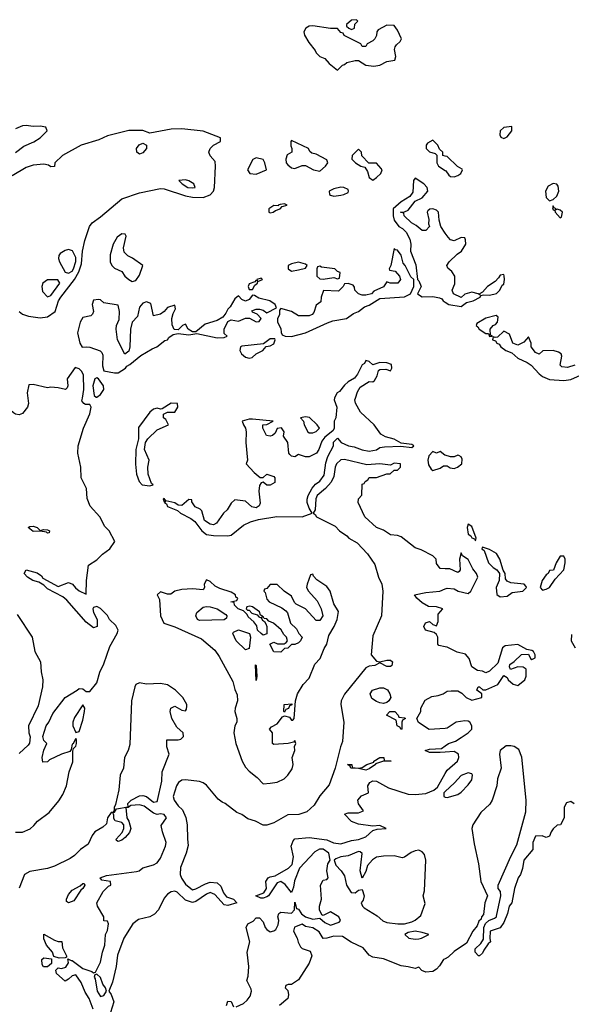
# Model space of a CAD drawing. Header units: inches. Extents: x 2348352 to 2479776, y 460422 to 613655.
# Tile 391 of 590: x 2407593 to 2410713, y 546576 to 552138. Entities that reach past the tile are written whole.
import ezdxf

# ---------------------------------------------------------------- set-up
doc = ezdxf.new("R2010")
doc.units = ezdxf.units.IN
doc.header["$MEASUREMENT"] = 0
for name, color, linetype in [('C4504', 7, 'Continuous'), ('C4505', 7, 'Continuous'), ('C4514', 7, 'Continuous'), ('C4515', 7, 'Continuous')]:
    doc.layers.add(name, color=color, linetype=linetype)

msp = doc.modelspace()

# ---------------------------------------------------------------- linework, layer by layer
at = {"layer": 'C4504', "color": 4, "elevation": 24}
for points in [[(2407638.9, 550000), (2407643, 549970), (2407638, 549950), (2407610, 549913.2), (2407590, 549906), (2407570, 549909.2), (2407557.5, 549917.5), (2407544, 549930), (2407530, 549955.3), (2407518, 549958), (2407510, 549966), (2407490, 549918), (2407470, 549898), (2407450, 549886), (2407411.6, 549888.4), (2407390, 549895.3), (2407338, 549930), (2407326, 549950), (2407355.3, 549990), (2407356, 550000)], [(2407570, 547548), (2407610, 547548.2), (2407651.7, 547568.3), (2407673.8, 547586.2), (2407693.2, 547610), (2407759.5, 547660.5), (2407814.2, 547725.8), (2407837.6, 547762.4), (2407858, 547810), (2407873.2, 547890), (2407893.4, 547946.6), (2407893.6, 548006.4), (2407898, 548022), (2407910, 548034), (2407914, 548050), (2407915.3, 548070), (2407910, 548078), (2407894, 548046), (2407890, 548046), (2407884.7, 548015.3), (2407876, 548004), (2407830, 547989.2), (2407762.4, 547957.6), (2407750, 547946), (2407724.7, 547944.7), (2407721.2, 547970), (2407729, 548011), (2407746, 548050), (2407730, 548066), (2407724, 548090), (2407743.7, 548150), (2407758, 548170), (2407781, 548219), (2407849.8, 548310.2), (2407919, 548350), (2407930, 548361), (2407950, 548358.8), (2407970, 548342.8), (2407990, 548344), (2408030, 548392.4), (2408047.2, 548452.8), (2408070, 548499.1), (2408103.1, 548596.9), (2408144, 548670), (2408150.8, 548690), (2408136.4, 548716.4), (2408100.7, 548750), (2408090, 548772.3), (2408050, 548812), (2408030, 548824), (2408010, 548818), (2408007.3, 548810), (2408011, 548790), (2408030.7, 548750), (2408030.5, 548709.5), (2408010, 548702), (2407970, 548734), (2407859.4, 548859.4), (2407837.6, 548877.6), (2407750, 548922.7), (2407730, 548944), (2407701.2, 548961.2), (2407668, 548970), (2407638, 548990), (2407618, 549010), (2407630, 549031), (2407693, 549013), (2407715.9, 548995.9), (2407724, 548984), (2407810, 548936), (2407870, 548958.8), (2407891.3, 548950), (2407908.2, 548928.2), (2407930, 548911), (2407970, 548894), (2407971.2, 548970), (2407982.5, 549057.5), (2408030, 549087.4), (2408060.8, 549119.2), (2408103.7, 549150), (2408132, 549190), (2408099.3, 549250), (2408075.1, 549275.1), (2408045.6, 549330), (2407991.5, 549390), (2407974.2, 549434.2), (2407971.7, 549490), (2407941.2, 549550), (2407939.1, 549610), (2407921.9, 549690), (2407923.4, 549730), (2407953.4, 549830), (2407990, 549910.8), (2407997, 549950), (2407990, 549964), (2407964.8, 549964.8), (2407955.3, 549970), (2407945.6, 549985.6), (2407947.8, 550000)], [(2409373.8, 550000), (2409371.3, 549990), (2409386.8, 549950), (2409381, 549890), (2409372, 549870), (2409371.6, 549828.4), (2409363.6, 549816.4), (2409319.6, 549780.4), (2409302, 549758), (2409284.7, 549710), (2409272, 549690), (2409230.7, 549669.3), (2409209.1, 549669.1), (2409170, 549682), (2409150, 549669.2), (2409130, 549673.2), (2409121.6, 549681.6), (2409116, 549690), (2409109.3, 549749.3), (2409085.6, 549785.6), (2409088, 549810), (2409073.2, 549833.2), (2409050, 549828), (2409037.3, 549802.7), (2409022, 549790), (2409010, 549785.2), (2408989.3, 549789.3), (2408968, 549830), (2408968, 549850), (2408990, 549852), (2409026, 549870), (2408910, 549881.2), (2408890, 549881.2), (2408852, 549870), (2408858, 549850), (2408870.7, 549830.7), (2408874.8, 549810), (2408872.7, 549750), (2408882, 549650), (2408874, 549630), (2408919.6, 549579.6), (2408952.7, 549552.7), (2408970, 549552), (2408990, 549570.8), (2409030, 549558), (2409036, 549550), (2409036, 549524), (2409010, 549508), (2408990, 549508), (2408970, 549526), (2408958, 549522), (2408950, 549506), (2408944.9, 549475.1), (2408953.2, 549406.8), (2408947.1, 549392.9), (2408935.9, 549384.1), (2408930, 549381.2), (2408906, 549386), (2408870, 549419), (2408810, 549426), (2408790, 549408), (2408766, 549370), (2408746, 549350), (2408706.4, 549293.6), (2408690, 549284), (2408670, 549289.2), (2408639, 549310), (2408623.1, 549363.1), (2408614, 549374), (2408585.6, 549385.6), (2408566, 549414), (2408566, 549426), (2408550, 549428), (2408510, 549394), (2408490, 549395.3), (2408470, 549408.7), (2408420.2, 549420.2), (2408410, 549433.2), (2408404.7, 549430), (2408410, 549414), (2408418, 549418), (2408411.3, 549410), (2408423.8, 549403.8), (2408430, 549388.8), (2408485.3, 549365.3), (2408502, 549350), (2408561.1, 549321.1), (2408583, 549303), (2408622.7, 549250), (2408648.7, 549230), (2408690, 549224.9), (2408770, 549223.2), (2408790, 549226.7), (2408858, 549282), (2408898.7, 549301.3), (2408944.4, 549315.6), (2409047.7, 549332.3), (2409190, 549330.4), (2409248, 549350), (2409230, 549378), (2409219.3, 549410), (2409218, 549430), (2409223.7, 549450), (2409247.3, 549492.7), (2409265.4, 549514.6), (2409290, 549531), (2409314.9, 549565.1), (2409324.5, 549635.5), (2409335.1, 549670), (2409368, 549730), (2409368.4, 549751.6), (2409390, 549774), (2409412, 549750), (2409452, 549730), (2409484.5, 549724.5), (2409530, 549708), (2409570, 549701.6), (2409610, 549708), (2409630, 549721), (2409655.5, 549724.5), (2409748.3, 549728.3), (2409810, 549721), (2409822, 549730), (2409810, 549739), (2409750, 549746), (2409710, 549769.2), (2409661.2, 549781.2), (2409636, 549796), (2409598, 549850), (2409520.2, 549920.2), (2409492.5, 549972.5), (2409488.7, 549990), (2409491.9, 550000)], [(2410000, 549677.4), (2409998, 549678), (2409970, 549698), (2409951, 549689), (2409930, 549698), (2409906.4, 549673.6), (2409902, 549650), (2409904.5, 549624.5), (2409919.6, 549599.6), (2409930, 549592), (2409970, 549604.7), (2409990, 549618), (2410000, 549618)], [(2410000, 549036.5), (2409970, 549038), (2409950, 549066), (2409948, 549090), (2409928.9, 549108.9), (2409863.1, 549143.1), (2409830, 549154), (2409750, 549216), (2409730, 549225.2), (2409690, 549229), (2409650, 549255.3), (2409610, 549268.7), (2409544, 549330), (2409508, 549410), (2409508.4, 549431.6), (2409527.3, 549452.7), (2409530, 549514), (2409542, 549518), (2409546, 549530), (2409562, 549538), (2409570, 549552), (2409610, 549551.3), (2409670, 549572), (2409687.3, 549572.7), (2409710, 549594), (2409730, 549594), (2409746, 549610), (2409746, 549630), (2409710, 549632.7), (2409690, 549622), (2409630, 549629.3), (2409556.8, 549623.2), (2409430, 549654), (2409410, 549652), (2409384.9, 549630), (2409376.3, 549610), (2409370, 549558), (2409353.8, 549526.2), (2409322.8, 549490), (2409274.8, 549450), (2409267.7, 549432.3), (2409264.7, 549370), (2409252, 549350), (2409263.5, 549343.5), (2409270.8, 549330), (2409376.9, 549276.9), (2409402.6, 549250), (2409443, 549223), (2409454, 549210), (2409502.3, 549182.3), (2409560, 549120), (2409601.1, 549061.1), (2409622.7, 548990), (2409640.9, 548950), (2409647.3, 548910), (2409638.5, 548770), (2409590, 548657.2), (2409580.4, 548550), (2409610, 548514.8), (2409630, 548510.8), (2409670, 548521), (2409690, 548521), (2409701, 548510), (2409698, 548490), (2409690, 548484), (2409670, 548485.2), (2409630, 548506), (2409602, 548490), (2409570, 548487), (2409550, 548477.4), (2409430, 548327.6), (2409411.4, 548290), (2409408.7, 548270), (2409426.7, 548170), (2409419.2, 548060.8), (2409406.5, 548030), (2409377, 547910), (2409343.7, 547816.3), (2409290, 547754.3), (2409258.3, 547701.7), (2409217.3, 547662.7), (2409171.9, 547648.1), (2409110, 547646.3), (2409030, 547600.5), (2408990, 547589), (2408970, 547588.7), (2408926, 547610), (2408883.8, 547623.8), (2408850, 547647.8), (2408820.5, 547660.5), (2408755.1, 547710), (2408737.6, 547717.6), (2408715.8, 547735.8), (2408650, 547813.6), (2408630, 547827), (2408610, 547835.1), (2408530, 547845.1), (2408510, 547842.9), (2408490.7, 547830), (2408479.3, 547810), (2408461.6, 547750), (2408466, 547730), (2408490, 547697.3), (2408514, 547674), (2408532.3, 547632.3), (2408540.4, 547590), (2408541.6, 547510), (2408546.8, 547473.2), (2408534.8, 547430), (2408502, 547350), (2408501.1, 547310), (2408508.3, 547288.3), (2408530, 547255.5), (2408570, 547223.1), (2408590, 547228.2), (2408643.3, 547256.7), (2408670, 547265.5), (2408710, 547262), (2408730, 547242.8), (2408745.8, 547205.8), (2408762.8, 547182.8), (2408802, 547170), (2408822, 547150), (2408770, 547134), (2408750, 547139), (2408696.3, 547196.3), (2408670, 547207), (2408650, 547198.4), (2408590, 547156.2), (2408570, 547151.6), (2408530, 547164.5), (2408484, 547210), (2408470, 547214.7), (2408450, 547211.2), (2408430, 547198.4), (2408410, 547175.1), (2408378.4, 547110), (2408355.2, 547084.8), (2408330, 547071.3), (2408265.4, 547054.6), (2408233, 547030), (2408182.6, 546950), (2408145.5, 546854.5), (2408138, 546790), (2408117.7, 546702.3), (2408098, 546650), (2408110, 546632), (2408124.9, 546590), (2408106, 546530)], [(2410000, 548595.5), (2409964, 548604), (2409958, 548610), (2409958, 548650), (2409950, 548666), (2409936.4, 548676.4), (2409888.7, 548690), (2409878, 548710), (2409888.4, 548731.6), (2409910, 548738), (2409930, 548722), (2409950, 548714), (2409960.4, 548739.6), (2409960.4, 548779.6), (2409986, 548810), (2409950, 548822), (2409904, 548824), (2409870, 548844), (2409838, 548870), (2409826, 548890), (2409890, 548903), (2409969.4, 548910.6), (2410000, 548922.8)], [(2407578.1, 548778.1), (2407663.2, 548650), (2407678.8, 548570), (2407711.5, 548510), (2407715.1, 548455.1), (2407724.7, 548410), (2407722.6, 548370), (2407697.2, 548262.8), (2407643.5, 548150), (2407645.2, 548110), (2407653, 548087), (2407647.9, 548052.1), (2407640.6, 548039.4), (2407590, 547992.6)], [(2410000, 548134.7), (2409909.2, 548129.2), (2409848.7, 548168.7), (2409838, 548190), (2409862, 548230), (2409862, 548250), (2409885.2, 548294.8), (2409924.1, 548315.9), (2409960.2, 548319.8), (2409988, 548330), (2410000, 548338)], [(2410000, 548000.7), (2409970, 547998), (2409910, 547998), (2409886, 548010), (2409910, 548018), (2409979, 548021), (2410000, 548036.6)], [(2408818, 546562), (2408858.6, 546581.4), (2408880.2, 546599.8), (2408897.2, 546622.8), (2408904, 546650), (2408902, 546662), (2408878, 546710), (2408885.2, 546734.8), (2408889.3, 546790), (2408879, 546870), (2408894, 546930), (2408874, 547010), (2408884, 547030), (2408913.2, 547046.8), (2408930, 547064.7), (2408950, 547064.7), (2408970, 547042), (2408981, 547010), (2408990, 546998), (2409010, 546986), (2409030, 546990.8), (2409042, 546998), (2409055.1, 547024.9), (2409059.3, 547050), (2409053.2, 547070), (2409059, 547090), (2409070, 547097.3), (2409130, 547092), (2409148, 547110), (2409150, 547154), (2409158, 547118), (2409170, 547114), (2409186.8, 547086.8), (2409210, 547071), (2409250, 547058), (2409290, 547062), (2409318, 547038), (2409350, 547024), (2409399, 547041), (2409408, 547050), (2409398, 547070), (2409350, 547098), (2409310, 547078), (2409302, 547082), (2409289.1, 547109.1), (2409289.2, 547130), (2409299, 547170), (2409294, 547250), (2409310, 547278), (2409330, 547282), (2409338, 547290), (2409329.3, 547330), (2409335.3, 547370), (2409348.7, 547390), (2409341.2, 547430), (2409310, 547452.3), (2409288.2, 547451.8), (2409262, 547438), (2409174.9, 547345.1), (2409146.6, 547273.4), (2409141.4, 547238.6), (2409130, 547208), (2409093.8, 547253.8), (2409070, 547269.2), (2409050, 547262), (2409001, 547190), (2408990, 547182.7), (2408970, 547175.3), (2408956.4, 547176.4), (2408928.4, 547188.4), (2408973.2, 547206.8), (2408989, 547230), (2408985.2, 547270), (2408999, 547290), (2409010, 547297.3), (2409037.2, 547302.8), (2409114, 547346), (2409133.2, 547366.8), (2409141.2, 547410), (2409128.7, 547470), (2409140.2, 547499.8), (2409150, 547511), (2409230, 547518.8), (2409330, 547504.9), (2409368.4, 547488.4), (2409410, 547483), (2409470, 547502), (2409510, 547506.8), (2409550, 547522.8), (2409590, 547558), (2409614.6, 547565.4), (2409666, 547570), (2409630, 547586), (2409590, 547582), (2409510, 547593.2), (2409470, 547609), (2409429.2, 547650), (2409450, 547658.8), (2409510, 547658.8), (2409538, 547670), (2409509.4, 547709.4), (2409505.2, 547730), (2409526.3, 547753.7), (2409566, 547770), (2409561.2, 547810), (2409574, 547830), (2409590, 547839.1), (2409610, 547837.1), (2409678.3, 547798.3), (2409790, 547763.8), (2409830, 547761.6), (2409890, 547767.7), (2409934.5, 547785.5), (2409956.6, 547803.4), (2410000, 547880.9)], [(2410000, 547778.3), (2409991, 547770), (2409992, 547750), (2410000, 547747.3)], [(2408009, 546549), (2407986, 546610), (2407964.4, 546644.4), (2407940.1, 546700.1), (2407910, 546742), (2407890, 546738), (2407870, 546718), (2407850, 546708), (2407802, 546750), (2407798, 546770), (2407810, 546782), (2407830, 546778), (2407854.6, 546785.4), (2407868.7, 546810), (2407866, 546834), (2407883.6, 546823.6), (2407890, 546824.7), (2407950, 546778.8), (2408002, 546762), (2408010, 546754), (2408022, 546758), (2408050, 546814), (2408060.9, 546870), (2408075.6, 546910), (2408079.3, 546970), (2408090, 546994), (2408095.3, 547030), (2408090, 547046), (2408068.4, 547048.4), (2408068.7, 547070), (2408034, 547130), (2408029, 547150), (2408066, 547214), (2408096, 547244), (2408108, 547250), (2408106, 547270), (2408058, 547278), (2408048, 547290), (2408083.6, 547303.6), (2408254.3, 547325.7), (2408269.5, 547330.5), (2408290, 547346.8), (2408350, 547364), (2408370, 547374.8), (2408390, 547401), (2408418.4, 547470), (2408420.9, 547490), (2408400.9, 547550), (2408394, 547586), (2408424, 547630), (2408410, 547648.7), (2408390, 547653.2), (2408370, 547649.3), (2408350, 547656), (2408296.4, 547696.4), (2408270, 547703), (2408221.4, 547698.6), (2408207.3, 547687.3), (2408192.7, 547687.3), (2408199.1, 547630), (2408210.5, 547610), (2408222, 547570), (2408213.5, 547546.5), (2408190, 547519), (2408170, 547502.7), (2408150, 547495.3), (2408141.2, 547501.2), (2408139, 547510), (2408172.9, 547547.1), (2408182.7, 547570), (2408182.7, 547590), (2408170, 547602.7), (2408133.6, 547613.6), (2408126.3, 547626.3), (2408125.6, 547645.6), (2408119.3, 547659.3), (2408110, 547659.3), (2408089.2, 547630), (2408083.4, 547596.6), (2408063.1, 547576.9), (2408018.5, 547550), (2408003.5, 547530), (2407979.9, 547480.1), (2407936.3, 547450), (2407903.2, 547416.8), (2407879.6, 547400.4), (2407790, 547356.8), (2407750, 547343.5), (2407650, 547327), (2407620.3, 547310), (2407590, 547233.2)], [(2410000, 546834.1), (2409990, 546828.7), (2409967.1, 546792.9), (2409950, 546775.3), (2409930, 546762), (2409890, 546758), (2409867.3, 546767.3), (2409850, 546786), (2409830, 546778), (2409790, 546788.7), (2409750, 546793.2), (2409650, 546832.3), (2409590, 546842.7), (2409570, 546854), (2409535.9, 546895.9), (2409468, 546928), (2409418.6, 546958.6), (2409370, 546960.9), (2409330, 546949.3), (2409310, 546949), (2409286.3, 546986.3), (2409250, 547008.7), (2409210, 547015.3), (2409190, 547028.7), (2409147.1, 547012.9), (2409141, 546990), (2409162.8, 546950), (2409167.3, 546927.3), (2409180.5, 546900.5), (2409190.7, 546890.7), (2409236.3, 546876.3), (2409246, 546850), (2409230, 546808.7), (2409170, 546714), (2409130, 546689), (2409111.6, 546688.4), (2409098, 546682), (2409094, 546670), (2409110, 546654), (2409114, 546630), (2409110, 546608.7), (2409062, 546570)], [(2408762, 546570), (2408770, 546594), (2408790, 546592), (2408802, 546562)]]:
    msp.add_lwpolyline(points, dxfattribs=at)
for points in [[(2408450, 549972.7), (2408399.6, 549940.4), (2408390, 549938), (2408370, 549944), (2408350, 549937.2), (2408330, 549921.2), (2408265.5, 549834.5), (2408264.2, 549770), (2408250.6, 549710), (2408248.2, 549628.2), (2408254.4, 549570), (2408268.1, 549530), (2408285.7, 549510), (2408330, 549504.9), (2408348, 549510), (2408339, 549519), (2408319.3, 549570), (2408317.2, 549610), (2408325.2, 549650), (2408299.3, 549710), (2408305.2, 549750), (2408317.2, 549770), (2408370, 549821), (2408435.3, 549850), (2408420.4, 549880.4), (2408406, 549890), (2408406, 549910), (2408430, 549922), (2408470, 549922), (2408488, 549950), (2408486, 549970)], [(2409210, 549895.1), (2409182, 549890), (2409198, 549870), (2409201, 549850), (2409222, 549810), (2409230, 549804.7), (2409250, 549804.7), (2409268.9, 549811.1), (2409288, 549830), (2409275.3, 549850), (2409231.6, 549891.6)], [(2407710, 549252), (2407730, 549258), (2407750, 549256), (2407762, 549250), (2407759.6, 549240.4), (2407750, 549238), (2407744, 549244), (2407710, 549249.3), (2407670, 549247.3), (2407642, 549270), (2407650, 549276), (2407670, 549276.3), (2407692, 549270)], [(2409250, 549006), (2409238, 549002), (2409218, 548950), (2409216, 548930), (2409226, 548910), (2409274.6, 548854.6), (2409297.3, 548810), (2409306.8, 548770), (2409290, 548744), (2409270, 548745.2), (2409209, 548810), (2409157, 548837), (2409146.8, 548846.8), (2409130, 548882), (2409089.3, 548909.3), (2409050, 548948), (2409010, 548948), (2408990, 548926), (2408978, 548922), (2408974, 548910), (2408982, 548902), (2408990, 548864.7), (2409004.7, 548850), (2409075.9, 548815.9), (2409099.1, 548799.1), (2409107.1, 548787.1), (2409124.7, 548730), (2409158, 548698), (2409172, 548670), (2409191, 548650), (2409182, 548630), (2409170, 548618), (2409150, 548608.7), (2409130, 548608), (2409110, 548588), (2409090, 548586), (2409070, 548566), (2409030, 548568), (2409008, 548610), (2409030, 548622), (2409051.6, 548611.6), (2409088.4, 548611.6), (2409100.4, 548619.6), (2409108, 548630), (2409102, 548650), (2409086, 548666), (2409072.5, 548692.5), (2409028, 548730), (2409001.2, 548741.2), (2408990, 548753.2), (2408975.3, 548755.3), (2408970, 548766), (2408962, 548762), (2408966, 548770), (2408955.3, 548775.3), (2408950, 548794), (2408910, 548822), (2408894, 548826), (2408878, 548822), (2408874, 548810), (2408882, 548802), (2408890, 548802), (2408905.4, 548785.4), (2408936.9, 548776.9), (2408945.4, 548765.4), (2408959.6, 548759.6), (2408965.4, 548745.4), (2408978, 548738), (2408985.4, 548725.4), (2408991.3, 548711.3), (2408991.6, 548668.4), (2408970, 548662), (2408958, 548670), (2408938, 548690), (2408934, 548714), (2408917.2, 548737.2), (2408885.6, 548765.6), (2408879, 548779), (2408858, 548798), (2408828, 548810), (2408808, 548830), (2408806, 548846), (2408788, 548850), (2408822, 548858), (2408826, 548870), (2408816.4, 548876.4), (2408814, 548890), (2408790, 548904), (2408724.5, 548924.5), (2408698, 548938), (2408670, 548964), (2408650, 548974), (2408636, 548950), (2408638, 548930), (2408630, 548918), (2408570, 548923.7), (2408510, 548919.3), (2408470.5, 548909.5), (2408447.1, 548892.9), (2408430, 548892.7), (2408390, 548907), (2408370.6, 548890), (2408383.1, 548863.1), (2408389.4, 548770), (2408408.4, 548730), (2408470, 548709.2), (2408621.2, 548641.2), (2408696.1, 548576.1), (2408721.3, 548541.3), (2408798.9, 548398.9), (2408810, 548354.8), (2408823.8, 548323.8), (2408824.9, 548290), (2408812, 548250), (2408810.3, 548230), (2408820.3, 548190), (2408820.2, 548170), (2408809.3, 548150), (2408804.6, 548110), (2408815.9, 548050), (2408851.3, 547950), (2408870, 547916), (2408890, 547893.4), (2408936.9, 547856.9), (2408970, 547822), (2409010, 547824.7), (2409050, 547831), (2409089.3, 547850.7), (2409110, 547871.3), (2409133.8, 547906.2), (2409139, 547930), (2409134, 547970), (2409149, 548010), (2409148, 548032), (2409154, 548050), (2409150, 548066), (2409142, 548058), (2409111.1, 548048.9), (2409030, 548044), (2409022, 548050), (2409022, 548110), (2409006, 548130), (2409016.4, 548143.6), (2409050, 548161), (2409080.2, 548199.8), (2409090, 548206), (2409118, 548198), (2409130, 548182), (2409138, 548182), (2409146, 548190), (2409153.2, 548290), (2409163.7, 548330), (2409196.6, 548383.4), (2409230, 548418), (2409263.1, 548496.9), (2409292.8, 548530), (2409314.7, 548585.3), (2409329.6, 548610), (2409341.3, 548658.7), (2409371.8, 548710), (2409389.3, 548750), (2409396, 548796), (2409370, 548838), (2409349.3, 548910), (2409330, 548937.2), (2409273.2, 548973.2), (2409254, 548994)], [(2408610, 548744), (2408598, 548750), (2408588.7, 548770), (2408595.3, 548790), (2408630, 548818.8), (2408650, 548822.8), (2408670, 548820.7), (2408710.5, 548810.5), (2408758.8, 548778.8), (2408764.7, 548770), (2408762, 548758), (2408750, 548748)], [(2408870, 548578), (2408818, 548630), (2408798, 548670), (2408802, 548678), (2408830, 548692), (2408892, 548670), (2408898, 548650), (2408890, 548586)], [(2408930, 548406), (2408926, 548494), (2408931.3, 548490), (2408934, 548430)], [(2408270, 548392.7), (2408250, 548382), (2408244.7, 548370), (2408226, 548290), (2408216.4, 548043.6), (2408206.5, 548010), (2408185.6, 547970), (2408179.5, 547910), (2408161.1, 547870), (2408153.1, 547786.9), (2408135.9, 547704.1), (2408128.3, 547688.3), (2408128.3, 547671.7), (2408122, 547662), (2408130, 547662), (2408140.2, 547679.8), (2408207.3, 547692.7), (2408205.2, 547710), (2408224, 547730), (2408270, 547753.1), (2408290, 547756.5), (2408310.3, 547750.3), (2408350, 547717.3), (2408370, 547721), (2408372.8, 547727.2), (2408396.2, 547836.2), (2408398, 547890), (2408439, 547990), (2408426, 548030), (2408426, 548070), (2408490, 548070.8), (2408505.2, 548074.8), (2408519, 548090), (2408517.2, 548110), (2408482.7, 548142.7), (2408454, 548190), (2408444, 548230), (2408448.7, 548250), (2408470, 548261), (2408510, 548238), (2408530, 548234), (2408536.4, 548243.6), (2408539, 548261), (2408539, 548270), (2408515.3, 548310), (2408474, 548350), (2408430, 548381.2), (2408390, 548389.2), (2408310, 548384)], [(2409650, 548276), (2409630, 548279.3), (2409610, 548286), (2409584.2, 548304.2), (2409576, 548330), (2409589.2, 548350), (2409630, 548364.9), (2409650, 548364.9), (2409672.8, 548352.8), (2409686.8, 548330), (2409691, 548310), (2409681, 548290), (2409670, 548281.2)], [(2407950, 548268.7), (2407903.8, 548196.2), (2407894, 548170), (2407894, 548150), (2407910, 548112), (2407930, 548118), (2407950, 548182), (2407959.5, 548230), (2407961.2, 548250)], [(2409090, 548226), (2409086, 548230), (2409088.7, 548270), (2409132.7, 548272.7), (2409132.7, 548267.3), (2409118, 548262), (2409112.7, 548247.3), (2409098, 548242)], [(2409750, 548128), (2409742, 548142), (2409728.4, 548148.4), (2409722, 548182), (2409668, 548210), (2409686, 548230), (2409714, 548230), (2409734, 548210), (2409738, 548198), (2409770, 548194), (2409774, 548190), (2409758, 548182), (2409754, 548170), (2409754, 548130)], [(2409550, 547899), (2409509, 547909), (2409466, 547910), (2409462, 547922), (2409446, 547930), (2409472, 547930), (2409474, 547914), (2409510, 547911), (2409530, 547914.8), (2409555.3, 547930), (2409595.3, 547944.7), (2409595.3, 547950), (2409630, 547970.7), (2409652, 547970), (2409654, 547954), (2409694, 547950), (2409650, 547949.2), (2409604.7, 547935.3), (2409604.7, 547930), (2409570, 547906)], [(2409850, 547446.6), (2409830, 547443.7), (2409806.6, 547433.4), (2409770, 547408), (2409756, 547404), (2409710, 547414.5), (2409650, 547414), (2409610, 547407), (2409588.5, 547391.5), (2409559.9, 547360.1), (2409550, 547326), (2409530, 547288), (2409519, 547330), (2409528.9, 547428.9), (2409518, 547438), (2409510, 547439), (2409450, 547414.5), (2409410, 547409.2), (2409381.4, 547398.6), (2409371.3, 547390), (2409381.4, 547361.4), (2409412, 547330), (2409430, 547302), (2409441, 547250), (2409467.1, 547207.1), (2409490, 547206), (2409510, 547221), (2409530, 547224.7), (2409540.5, 547190), (2409535.2, 547164.8), (2409524.7, 547150), (2409531, 547131), (2409542, 547122), (2409615.2, 547075.2), (2409647.5, 547047.5), (2409670, 547038.8), (2409730.6, 547030.6), (2409769.4, 547030.6), (2409810, 547042.8), (2409830, 547051.3), (2409862, 547078), (2409886, 547146), (2409875.3, 547190), (2409882, 547218), (2409889.3, 547390), (2409882, 547422), (2409870, 547437.2)], [(2407870, 547148.7), (2407858, 547158), (2407857.2, 547170), (2407870, 547197.3), (2407890, 547220.7), (2407935.3, 547244.7), (2407950, 547258), (2407958, 547258), (2407962, 547250), (2407951, 547230), (2407939.8, 547220.2), (2407899.1, 547160.9)], [(2409830, 546988.7), (2409790, 546982), (2409772, 546970), (2409794, 546950), (2409830, 546944), (2409850, 546946.8), (2409866, 546950), (2409906, 546970), (2409870, 546982)], [(2407810, 546931.3), (2407832, 546932), (2407835.3, 546895.3), (2407858, 546850), (2407858, 546842), (2407850, 546838), (2407816.4, 546836.4), (2407786, 546846), (2407778, 546870), (2407744, 546910), (2407730, 546946), (2407730, 546972), (2407790, 546938)], [(2407750, 546788), (2407728.4, 546788.4), (2407720.4, 546800.4), (2407718, 546830), (2407730, 546838), (2407774, 546834), (2407772.7, 546807.3)], [(2408030, 546746), (2408018, 546742), (2408014, 546730), (2408019.8, 546719.8), (2408030.8, 546650), (2408050, 546621), (2408070, 546626), (2408084, 546650), (2408079, 546670), (2408064, 546690), (2408050, 546728)]]:
    msp.add_lwpolyline(points, close=True, dxfattribs=at)
at = {"layer": 'C4505', "color": 4}
for points, elevation in [([(2409670, 552108), (2409619.6, 552080.4), (2409612, 552070), (2409611.1, 552048.9), (2409602, 552030), (2409590, 552018), (2409558, 552002), (2409550, 551986), (2409530, 551986), (2409522, 552002), (2409428.4, 552048.4), (2409422, 552062), (2409410, 552066), (2409390, 552088), (2409350, 552088), (2409250, 552104), (2409230, 552101.2), (2409211.3, 552090), (2409200.7, 552070), (2409203, 552050), (2409228, 552010), (2409264.9, 551964.9), (2409270, 551951.3), (2409290, 551931), (2409319.1, 551919.1), (2409342.8, 551890), (2409390, 551852), (2409418, 551882), (2409430, 551884.7), (2409444, 551896), (2409490, 551907.3), (2409510, 551906.8), (2409550, 551882), (2409595.5, 551875.5), (2409630, 551882), (2409670, 551902.4), (2409714, 551910), (2409719.3, 551930), (2409712.7, 551970), (2409716, 551984), (2409723.7, 551996.3), (2409745.6, 552014.4), (2409751.8, 552030), (2409730, 552078), (2409710, 552106)], 24), ([(2409498, 552138), (2409470, 552135.3), (2409442, 552110), (2409442, 552102), (2409454, 552090), (2409470, 552082), (2409486, 552090), (2409488, 552112), (2409506, 552130)], 24), ([(2408270, 551379), (2408263.2, 551383.2), (2408255.3, 551390), (2408254, 551410), (2408269.5, 551430.5), (2408290, 551441), (2408311, 551430), (2408310.7, 551410), (2408290, 551386.6)], 24), ([(2409130, 551455.3), (2409126, 551450), (2409126, 551426), (2409132, 551410), (2409132, 551390), (2409105.4, 551374.6), (2409098, 551350), (2409101, 551330), (2409110, 551318), (2409130, 551301), (2409150, 551298), (2409190, 551314), (2409210, 551314), (2409254, 551290), (2409290, 551282.8), (2409322, 551310), (2409335.3, 551330), (2409330, 551346), (2409270, 551378), (2409244.7, 551384.7), (2409234, 551394), (2409226, 551410)], 24), ([(2409510, 551406), (2409474, 551370), (2409472, 551350), (2409492, 551330), (2409522, 551310), (2409544.7, 551304.7), (2409559.8, 551279.8), (2409570, 551246), (2409590, 551231.3), (2409610, 551246), (2409635.3, 551270), (2409642, 551290), (2409638, 551298), (2409610, 551328), (2409567.3, 551327.3), (2409528.7, 551368.7), (2409526, 551390)], 24), ([(2408930, 551358), (2408911.6, 551348.4), (2408882, 551290), (2408894, 551270), (2408930, 551266), (2408988, 551290), (2408979, 551330), (2408970, 551348)], 24), ([(2408530, 551234), (2408494, 551230), (2408512, 551210), (2408544.7, 551190), (2408570, 551187.7), (2408586, 551190), (2408578, 551210), (2408550, 551228.7)], 28), ([(2409410, 551192), (2409370, 551182.7), (2409344, 551170), (2409346, 551150), (2409350, 551147.3), (2409370, 551140.7), (2409410, 551147.3), (2409426, 551150), (2409450, 551162), (2409453.2, 551170), (2409450, 551178), (2409426, 551190)], 24), ([(2409090, 551098), (2409065.4, 551094.6), (2409054, 551090), (2409054, 551086), (2409030, 551088), (2409002, 551070), (2409002, 551050), (2409010, 551046.8), (2409026, 551050), (2409039, 551061), (2409066, 551070), (2409078, 551082), (2409106, 551090)], 24), ([(2408170, 550928), (2408144.7, 550910), (2408121, 550870), (2408104, 550810), (2408105.5, 550770), (2408114.8, 550750), (2408130, 550734.8), (2408170, 550716), (2408187.7, 550690), (2408210, 550670.6), (2408230, 550659.3), (2408250, 550665.5), (2408270, 550694.8), (2408289, 550750), (2408231.7, 550791.7), (2408204.5, 550804.5), (2408184.5, 550824.5), (2408181.2, 550850), (2408195.3, 550915.3), (2408190, 550926)], 24), ([(2407870, 550839), (2407850, 550834), (2407822.5, 550817.5), (2407814.4, 550805.6), (2407813.4, 550790), (2407818, 550770), (2407850, 550711), (2407870, 550705.5), (2407890, 550717.6), (2407898.5, 550730), (2407911.7, 550771.7), (2407910, 550794), (2407891.7, 550831.7)], 28), ([(2409710, 550846), (2409691.1, 550748.9), (2409682, 550730), (2409683.6, 550723.6), (2409716.8, 550716.8), (2409741, 550690), (2409746, 550670), (2409730.7, 550649.3), (2409689, 550649), (2409670, 550658), (2409650, 550628.7), (2409596, 550604), (2409582, 550590), (2409550, 550581.2), (2409530, 550582), (2409509.1, 550589.1), (2409488, 550610), (2409487.3, 550627.3), (2409478, 550638), (2409450, 550648), (2409430, 550646), (2409422, 550630), (2409395.3, 550604.7), (2409312, 550608), (2409298, 550570), (2409296, 550544), (2409270, 550526), (2409256.8, 550483.2), (2409247.3, 550472.7), (2409230, 550465.2), (2409170, 550465.2), (2409130, 550489.2), (2409070, 550506), (2409062, 550498), (2409062, 550470), (2409052, 550450), (2409052, 550430), (2409070, 550394), (2409072, 550372), (2409078, 550358), (2409094, 550350), (2409130, 550348.2), (2409210, 550368.7), (2409333.8, 550426.2), (2409363.9, 550436.1), (2409441.2, 550450), (2409480.9, 550479.1), (2409509.2, 550490), (2409543.8, 550516.2), (2409570, 550525.2), (2409630, 550562.3), (2409770, 550572.7), (2409802.7, 550590), (2409821.2, 550630), (2409822, 550670), (2409805.1, 550685.1), (2409772.3, 550750), (2409762, 550762), (2409750, 550808), (2409730, 550835.3), (2409718, 550838)], 24), ([(2409170, 550768.7), (2409130, 550759), (2409112, 550750), (2409112, 550730), (2409130, 550718), (2409170, 550724.7), (2409210, 550734), (2409218, 550750), (2409210, 550758)], 24), ([(2409290, 550746), (2409278, 550742), (2409274, 550730), (2409274, 550690), (2409290, 550674), (2409310, 550672), (2409370, 550682), (2409390, 550674), (2409402, 550678), (2409406, 550710), (2409390, 550715.3), (2409375.3, 550730), (2409300.2, 550740.2)], 24), ([(2407750.5, 550669.5), (2407724, 550650), (2407719.1, 550630), (2407722, 550602), (2407750, 550572), (2407770, 550581), (2407821.2, 550650), (2407809.2, 550669.2)], 28), ([(2408958, 550678), (2408934, 550670), (2408938, 550662), (2408930, 550666), (2408923.6, 550656.4), (2408890, 550646), (2408884.7, 550630), (2408890, 550614), (2408910, 550614), (2408922, 550638), (2408938, 550650), (2408940.4, 550659.6), (2408966, 550670)], 24), ([(2408910, 550582), (2408890, 550558), (2408870, 550548), (2408850, 550558), (2408830, 550578), (2408810, 550562), (2408784, 550516), (2408770, 550502), (2408759.8, 550480.2), (2408742, 550458), (2408710, 550439.3), (2408642.5, 550417.5), (2408590, 550375.3), (2408570, 550375.3), (2408546, 550390), (2408530, 550418), (2408514, 550410), (2408490, 550386), (2408467.3, 550387.3), (2408455.3, 550415.3), (2408454, 550450), (2408461.2, 550478.8), (2408474.6, 550505.4), (2408470, 550526), (2408430, 550513.2), (2408410.7, 550489.3), (2408390, 550475.3), (2408350, 550466), (2408334, 550534), (2408310, 550544), (2408290, 550537.2), (2408270, 550514), (2408258.8, 550461.2), (2408230, 550428.7), (2408220.7, 550390), (2408216, 550290), (2408210, 550266), (2408188, 550248), (2408146, 550330), (2408139, 550390), (2408141.2, 550410), (2408155.3, 550444.7), (2408158, 550490), (2408150, 550526), (2408070, 550538), (2408050, 550555.3), (2408038, 550558), (2408010, 550554), (2408002.8, 550530), (2408011, 550490), (2408005.4, 550474.6), (2407994.8, 550465.2), (2407950, 550455.3), (2407936, 550430), (2407921, 550370), (2407933.4, 550310), (2407947.4, 550287.4), (2407970, 550291), (2407990, 550288), (2408047.7, 550267.7), (2408058.5, 550258.5), (2408064, 550244), (2408062.2, 550182.2), (2408070, 550154), (2408130, 550142.4), (2408150, 550144.2), (2408191.1, 550170), (2408198.9, 550181.1), (2408216.9, 550190), (2408279.1, 550240.9), (2408341.5, 550278.5), (2408369.3, 550290), (2408414.3, 550325.7), (2408428.7, 550330), (2408437.2, 550342.8), (2408460.4, 550359.6), (2408490, 550364.7), (2408550, 550358), (2408595.3, 550364.7), (2408710, 550341.6), (2408750, 550342), (2408766, 550350), (2408750, 550366), (2408748.7, 550390), (2408770, 550434), (2408790, 550442), (2408830, 550436), (2408870, 550452), (2408892, 550452), (2408930, 550432), (2408947.3, 550432.7), (2408958, 550450), (2408935.3, 550475.3), (2408910, 550486), (2408906, 550494), (2408930, 550502), (2408950, 550502), (2408970, 550498), (2408990, 550482), (2409046, 550510), (2409038, 550530), (2409008, 550550), (2408945.2, 550565.2), (2408920.4, 550580.4)], 24), ([(2409035.3, 550335.3), (2409010, 550335.3), (2408972.7, 550307.3), (2408850, 550294), (2408842.8, 550290), (2408837.4, 550270), (2408848.3, 550250), (2408870, 550232), (2408890, 550225.3), (2408908.7, 550230), (2408930, 550251), (2408968.7, 550270), (2408987.3, 550292.7), (2409010, 550296), (2409030, 550306.8), (2409038, 550330)], 24), ([(2408030, 550114.5), (2408018, 550110), (2408006.8, 550070), (2408014.4, 550014.4), (2408024.9, 550004.9), (2408030, 550005.5), (2408050, 550020.9), (2408068.2, 550050), (2408067.3, 550070), (2408039, 550110)], 24)]:
    msp.add_lwpolyline(points, close=True, dxfattribs=dict(at, elevation=elevation))
at = {"layer": 'C4505', "color": 4, "elevation": 24}
for points in [[(2407590.3, 550490), (2407610, 550474.9), (2407643.8, 550463.8), (2407710, 550453.8), (2407750, 550459.6), (2407793.3, 550490), (2407813.3, 550550), (2407825.1, 550570), (2407902.4, 550670), (2407927, 550713), (2407941.9, 550758.1), (2407948.9, 550831.1), (2407961.8, 550890), (2407988.3, 550970), (2408002.4, 550990), (2408050, 551023.6), (2408170, 551125.5), (2408270, 551160.7), (2408390, 551184.2), (2408410, 551182.2), (2408530, 551142.6), (2408570, 551134.7), (2408630, 551133.4), (2408670, 551148.9), (2408688.5, 551170), (2408695.3, 551190), (2408700.5, 551310), (2408697.7, 551337.7), (2408669.7, 551369.7), (2408662.4, 551390), (2408669.7, 551410.3), (2408689.4, 551430), (2408729.2, 551450), (2408729, 551470), (2408630, 551508.3), (2408510, 551521.5), (2408450, 551520.5), (2408330, 551497.2), (2408290, 551512), (2408210, 551511.5), (2408090, 551482), (2408040.4, 551459.6), (2407941, 551430), (2407834.8, 551370), (2407791.3, 551330), (2407790, 551308), (2407770, 551306), (2407756.4, 551316.4), (2407730, 551321.2), (2407670, 551315.6), (2407630, 551302.9), (2407550, 551256)], [(2407570, 551387.3), (2407616.9, 551423.1), (2407672.5, 551447.5), (2407709.3, 551470), (2407749.2, 551510), (2407742, 551530), (2407710, 551537), (2407670, 551535.1), (2407630, 551541.2), (2407610, 551539), (2407570, 551522)], [(2410000, 551367.7), (2409986, 551370), (2409986, 551390), (2409967.3, 551407.3), (2409958, 551430), (2409930, 551458), (2409899.6, 551440.4), (2409892, 551430), (2409892, 551410), (2409910, 551392), (2409942, 551382), (2409952.7, 551372.7), (2409952, 551330), (2409962, 551310), (2410000, 551285.9)], [(2410000, 550933), (2409975.3, 550970), (2409964.7, 551004.7), (2409962, 551050), (2409950, 551062), (2409930, 551068.7), (2409911.6, 551068.4), (2409901, 551059), (2409898, 551050), (2409906, 551010), (2409904.7, 550984.7), (2409911.3, 550970), (2409890, 550948), (2409870, 550948), (2409835.5, 550975.5), (2409808, 550990), (2409768, 551030), (2409766, 551046), (2409746, 551050), (2409770, 551052), (2409790, 551062), (2409830, 551112), (2409870, 551131.3), (2409902, 551170), (2409898, 551190), (2409878, 551210), (2409830, 551242), (2409821, 551230), (2409816.3, 551163.7), (2409799.9, 551140.1), (2409751, 551110), (2409704.7, 551070), (2409704.7, 551030), (2409710, 551004.7), (2409738, 550970), (2409758.8, 550958.8), (2409778, 550938), (2409799, 550899), (2409804.4, 550870), (2409804, 550830), (2409833.7, 550753.7), (2409842, 550670), (2409850, 550662), (2409862.8, 550630), (2409842.8, 550590), (2409870, 550572.2), (2409930, 550574.4), (2409966.9, 550566.9), (2409981.1, 550561.1), (2409988.4, 550550), (2410000, 550542.8)], [(2409491.9, 550000), (2409503.6, 550036.4), (2409518, 550062), (2409570, 550094), (2409590, 550092), (2409600.4, 550099.6), (2409614.6, 550125.4), (2409623.1, 550156.9), (2409630, 550162), (2409663.6, 550163.6), (2409690, 550154), (2409698, 550170), (2409695.3, 550190), (2409670, 550199), (2409630, 550202), (2409590, 550188), (2409570, 550208), (2409550, 550212.7), (2409543.4, 550196.6), (2409530, 550189.2), (2409503.6, 550136.4), (2409486.1, 550113.9), (2409450, 550092.3), (2409430, 550074.5), (2409401.6, 550038.4), (2409388.9, 550030), (2409376.3, 550010), (2409373.8, 550000)], [(2407947.8, 550000), (2407955.1, 550050), (2407953.2, 550130), (2407945.2, 550150), (2407930, 550165.2), (2407907.5, 550172.5), (2407861, 550110), (2407864.7, 550070), (2407862, 550058), (2407851.6, 550048.4), (2407810, 550059.3), (2407770, 550062), (2407750, 550058), (2407670, 550078), (2407645.4, 550074.6), (2407634.8, 550030), (2407638.9, 550000)]]:
    msp.add_lwpolyline(points, dxfattribs=at)
at = {"layer": 'C4514', "color": 4, "elevation": 24}
for points in [[(2410000, 549618), (2410010, 549618), (2410026.8, 549606.8), (2410050, 549602.8), (2410068, 549610), (2410094, 549630), (2410096, 549656), (2410090, 549668), (2410076.4, 549676.4), (2410070, 549678), (2410050, 549668), (2410030, 549668), (2410000, 549677.4)], [(2410000, 548922.8), (2410010, 548926.8), (2410050, 548922.8), (2410072, 548910), (2410130, 548896), (2410144, 548910), (2410184, 548990), (2410177.2, 549010), (2410155.9, 549035.9), (2410130, 549089), (2410098, 549110), (2410090, 549126), (2410081, 549090), (2410084.7, 549030), (2410078.8, 549021.2), (2410070, 549015.3), (2410024.7, 549035.3), (2410000, 549036.5)], [(2410714.4, 548665.6), (2410711, 548630), (2410733.8, 548590)], [(2410000, 548338), (2410010, 548344.7), (2410033.6, 548346.4), (2410070, 548346.8), (2410093.4, 548333.4), (2410118, 548310), (2410150, 548294.8), (2410206, 548310), (2410206, 548330), (2410178, 548350), (2410186, 548370), (2410194, 548370), (2410212.7, 548352.7), (2410230, 548352), (2410296.6, 548383.4), (2410330, 548434), (2410350, 548422), (2410356, 548410), (2410384.5, 548384.5), (2410410, 548378), (2410448.7, 548410), (2410458, 548430), (2410458, 548470), (2410440.4, 548480.4), (2410410, 548482), (2410368.4, 548468.4), (2410362, 548482), (2410364.7, 548495.3), (2410390, 548512), (2410430, 548552), (2410470, 548554), (2410482, 548530), (2410490, 548524.7), (2410507.3, 548532.7), (2410508, 548550), (2410498, 548570), (2410490, 548575.3), (2410460.4, 548580.4), (2410410, 548608.7), (2410338, 548602), (2410324, 548590), (2410297.3, 548502.7), (2410250, 548458), (2410230, 548448), (2410210, 548458), (2410182, 548462), (2410150, 548482), (2410134, 548530), (2410113.4, 548553.4), (2410066.3, 548566.3), (2410010, 548593.2), (2410000, 548595.5)], [(2410000, 548036.6), (2410018, 548050), (2410057, 548063), (2410090, 548082.8), (2410129, 548110), (2410149.2, 548130), (2410149.2, 548150), (2410139, 548170), (2410130, 548176), (2410110, 548178), (2410062, 548170), (2410010, 548135.3), (2410000, 548134.7)], [(2410728.9, 547708.9), (2410710, 547722), (2410684.7, 547715.3), (2410672, 547690), (2410672, 547630), (2410652, 547590), (2410632, 547588), (2410610, 547568), (2410598, 547550), (2410590, 547526), (2410570, 547518), (2410547.3, 547527.3), (2410510, 547526), (2410494, 547490), (2410494, 547450), (2410444.7, 547390), (2410436.9, 547343.1), (2410424.7, 547310), (2410411.3, 547290), (2410391, 547230), (2410376, 547150), (2410361, 547130), (2410350.8, 547090), (2410330, 547038), (2410310, 547009.2), (2410254, 546990), (2410252, 546948), (2410256, 546930), (2410242, 546918), (2410216.9, 546883.1), (2410210, 546866), (2410194, 546850), (2410188, 546850), (2410168.7, 546870), (2410168.7, 546890), (2410200.4, 546919.6), (2410216.4, 546943.6), (2410218, 547010), (2410228, 547032), (2410246, 547050), (2410278, 547062), (2410288.9, 547071.1), (2410290, 547074), (2410314, 547190), (2410312.9, 547212.9), (2410298, 547230), (2410299, 547250), (2410370, 547411), (2410403.6, 547476.4), (2410455.5, 547664.5), (2410458, 547730), (2410432.8, 547972.8), (2410415.1, 548015.1), (2410390, 548032), (2410370, 548036.2), (2410344.4, 548035.6), (2410310.6, 548010), (2410306, 547990), (2410316.4, 547910), (2410295.5, 547850), (2410290.5, 547810), (2410264.9, 547730), (2410252.5, 547707.5), (2410199.9, 547660.1), (2410156.3, 547590), (2410150.5, 547570), (2410163.4, 547483.4), (2410188, 547370), (2410201.6, 547270), (2410238, 547190), (2410224, 547150), (2410216, 547084), (2410204.7, 547070), (2410202, 547058), (2410190, 547046), (2410179.8, 547020.2), (2410156, 546990), (2410119.1, 546920.9), (2410050, 546874), (2410016.8, 546843.2), (2410000, 546834.1)], [(2410000, 547880.9), (2410010, 547898.8), (2410069.2, 547950), (2410076, 547970), (2410074, 547990), (2410050, 548005.2), (2410000, 548000.7)], [(2410000, 547747.3), (2410010, 547744), (2410070, 547760.7), (2410090, 547774.8), (2410130, 547816), (2410150, 547844.7), (2410153.2, 547870), (2410150, 547878), (2410130, 547884), (2410090, 547869.2), (2410052.8, 547827.2), (2410000, 547778.3)]]:
    msp.add_lwpolyline(points, dxfattribs=at)
for points in [[(2410130, 549288), (2410122.8, 549270), (2410130, 549232), (2410143.5, 549223.5), (2410150, 549212), (2410165.4, 549205.4), (2410170, 549194), (2410174, 549210), (2410150, 549275.3)], [(2410210, 549158), (2410206, 549150), (2410218.8, 549138.8), (2410244, 549070), (2410270, 549044), (2410291.1, 549031.1), (2410306, 549010), (2410304, 548970), (2410287.3, 548930), (2410291.1, 548891.1), (2410310, 548878), (2410350, 548882), (2410378, 548902), (2410438, 548910), (2410459, 548930), (2410456.5, 548936.5), (2410446, 548950), (2410370, 548958), (2410350, 548966), (2410340.4, 548980.4), (2410338, 549010), (2410328, 549028), (2410308.7, 549090), (2410290, 549122), (2410250, 549145.2)], [(2410670, 549108), (2410650, 549108), (2410626.8, 549070), (2410611, 549029), (2410590, 549026), (2410582, 549010), (2410570, 549002), (2410547.3, 548970), (2410536, 548930), (2410550, 548916), (2410570, 548920.7), (2410590, 548931), (2410622, 548978), (2410670, 549031.3), (2410678, 549070), (2410677.2, 549090)]]:
    msp.add_lwpolyline(points, close=True, dxfattribs=at)
at = {"layer": 'C4515', "color": 4, "elevation": 24}
for points in [[(2410375.3, 551535.3), (2410330, 551529), (2410311, 551510), (2410307.5, 551487.5), (2410314.8, 551474.8), (2410330, 551466.8), (2410350, 551476.3), (2410376.2, 551510)], [(2410610, 551213.2), (2410582, 551198), (2410566, 551170), (2410570, 551134), (2410590, 551114), (2410610, 551122), (2410630, 551142), (2410641.2, 551170), (2410638, 551198), (2410630, 551208.7)], [(2410610, 551086), (2410605.4, 551074.6), (2410610, 551064.7), (2410619.8, 551059.8), (2410621, 551050), (2410650, 551018), (2410657.2, 551022.8), (2410662, 551050), (2410650, 551062), (2410632.7, 551067.3), (2410622, 551062), (2410626, 551070), (2410615.3, 551075.3)], [(2410287.3, 550467.3), (2410230, 550452), (2410178, 550422), (2410174.8, 550410), (2410183.9, 550403.9), (2410190.8, 550390), (2410230, 550365.5), (2410244.7, 550364.7), (2410250, 550347.7), (2410266, 550350), (2410256.4, 550356.4), (2410254, 550390), (2410270, 550411.3), (2410283.1, 550416.9), (2410295.3, 550430), (2410298, 550458)]]:
    msp.add_lwpolyline(points, close=True, dxfattribs=at)
for points in [[(2410000, 551285.9), (2410003.6, 551283.6), (2410019.6, 551259.6), (2410030, 551252), (2410050, 551251.3), (2410070, 551258), (2410088, 551270), (2410098, 551290), (2410094.6, 551294.6), (2410068.9, 551308.9), (2410010, 551366), (2410000, 551367.7)], [(2410000, 550542.8), (2410020.7, 550530), (2410090, 550518), (2410120.2, 550539.8), (2410158, 550550), (2410198, 550570), (2410200.4, 550579.6), (2410216.4, 550583.6), (2410250, 550582), (2410290, 550591.3), (2410308.7, 550610), (2410322, 550638), (2410330, 550644.7), (2410335.1, 550670), (2410332.1, 550692.1), (2410330, 550698), (2410310, 550695.3), (2410301, 550679), (2410281, 550659), (2410238, 550630), (2410210, 550598), (2410194, 550590), (2410198, 550582), (2410186, 550590), (2410150, 550599), (2410110, 550588), (2410090, 550568), (2410046, 550590), (2410038, 550610), (2410054.6, 550645.4), (2410053.2, 550690), (2410036.5, 550716.5), (2410014.6, 550734.6), (2410008.7, 550750), (2410022, 550770), (2410067.2, 550812.8), (2410092.3, 550830), (2410116, 550870), (2410114.6, 550894.6), (2410110, 550906), (2410090, 550908), (2410050, 550888.7), (2410030, 550895.3), (2410015.3, 550910), (2410000, 550933)], [(2410733.2, 550186.8), (2410690, 550174), (2410658, 550178), (2410650, 550186), (2410658, 550238), (2410655.3, 550250), (2410640.2, 550260.2), (2410610, 550268.7), (2410551.6, 550268.4), (2410530, 550248.7), (2410510, 550258), (2410486, 550290), (2410486, 550310), (2410470, 550346), (2410443.6, 550316.4), (2410410, 550299), (2410382, 550310), (2410362, 550362), (2410330, 550378), (2410295.3, 550344.7), (2410282, 550342), (2410270, 550346), (2410267.7, 550330), (2410284.5, 550324.5), (2410291.3, 550310), (2410304.9, 550304.9), (2410313.4, 550290), (2410341.6, 550270), (2410376, 550256), (2410410, 550226.9), (2410462.3, 550202.3), (2410485.7, 550185.7), (2410530, 550137), (2410550, 550122.4), (2410590, 550106.4), (2410670, 550099.3), (2410710, 550104.9), (2410764, 550130)]]:
    msp.add_lwpolyline(points, dxfattribs=at)

doc.saveas('drawing.dxf')
